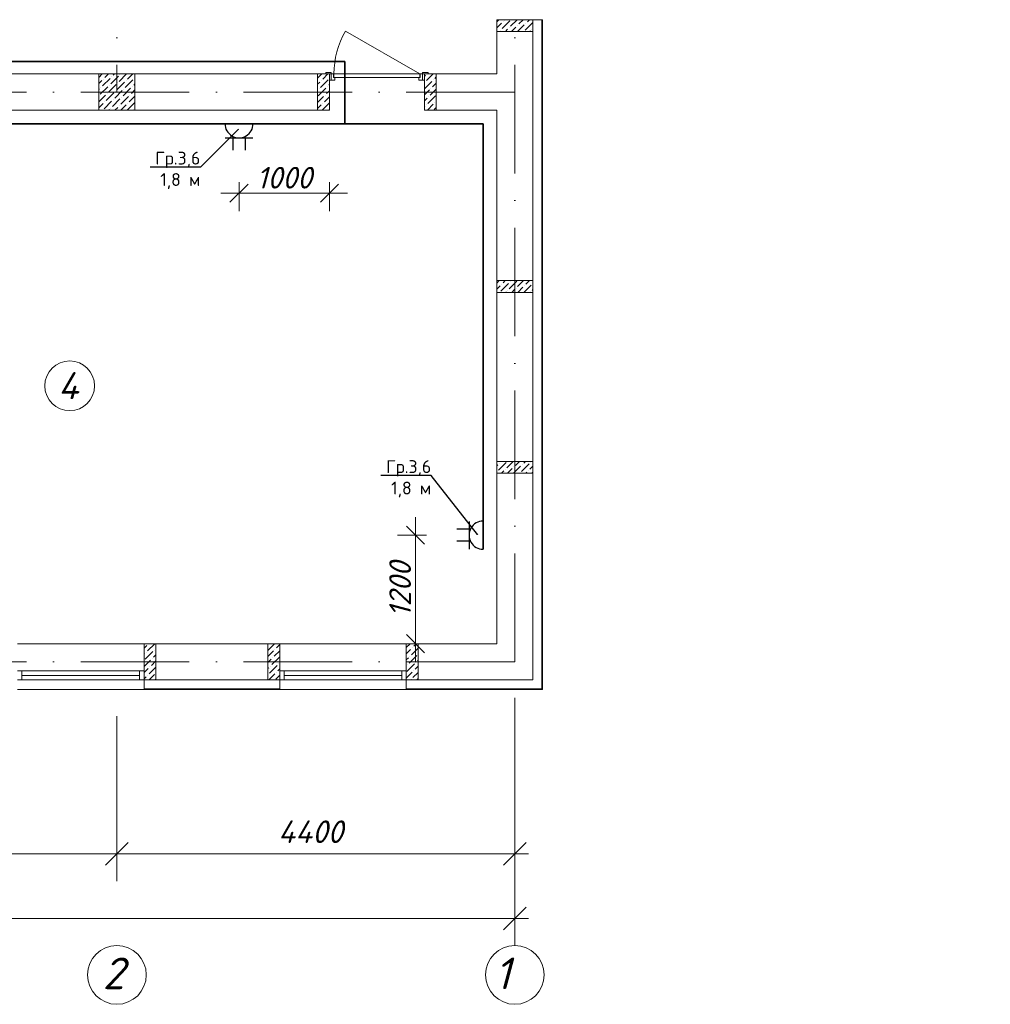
# Model space of a CAD drawing. Header units: millimetres. Extents: x 1114507 to 93926427, y 174473 to 817039.
# Tile 351 of 483: x 1802910 to 1813642, y 763038 to 773925. Entities that reach past the tile are written whole.
import ezdxf
from ezdxf import colors
from ezdxf.entities.mleader import LeaderData, LeaderLine
from ezdxf.math import Vec2, Vec3

# ---------------------------------------------------------------- set-up
doc = ezdxf.new("R2010")
doc.units = ezdxf.units.MM
doc.linetypes.add('ACAD_ISO10W100', pattern=[18, 12, -3, 0, -3])
for name, color, linetype, lineweight in [('Doors', 86, 'Continuous', 13), ('expl', 234, 'Continuous', 13), ('PLAN', 250, 'Continuous', 25), ('размеры', 12, 'Continuous', 15)]:
    doc.layers.add(name, color=color, linetype=linetype, lineweight=lineweight)
doc.layers.add('RAZMERNAR', color=152, linetype='Continuous')
doc.layers.add('ЭО', color=20, linetype='Continuous')
doc.styles.get("Standard").update_dxf_attribs({"font": 'isocpeui.ttf'})
doc.styles.add('X_ISO', font='isocpeui.ttf')
doc.styles.add('Суннат', font='ariali.ttf', dxfattribs={"height": 250})
doc.dimstyles.new('Санжар', dxfattribs={"dimtxt": 240, "dimasz": 200, "dimexe": 200, "dimexo": 200, "dimgap": 50, "dimtad": 1, "dimdec": 0, "dimtxsty": 'Standard', "dimblk": 'OBLIQUE', "dimcen": 2.5, "dimdle": 200, "dimclrd": 152, "dimclre": 152, "dimclrt": 152, "dimadec": 0, "dimazin": 0, "dimtfac": 1, "dimtdec": 0, "dimtmove": 0, "dimatfit": 3, "dimldrblk": 'OBLIQUE', "dimfxl": 0, "dimlwd": 0, "dimlwe": 0, "dimarcsym": 0})

# ---------------------------------------------------------------- blocks, each defined once
blk = doc.blocks.new('blokqav3mak')
at = {"color": 1, "linetype": 'ACAD_ISO10W100', "lineweight": 0, "ltscale": 100}
for p, q in [((1622366, 782425), (1622366, 773125)), ((1626766, 782425), (1626766, 766825)), ((1626766, 773125), (1599766, 773125)), ((1626766, 766825), (1599766, 766825))]:
    blk.add_line(p, q, dxfattribs=at)
at = {"lineweight": 0, "ltscale": 100}
for p, q in [((1626566, 773325), (1626566, 773925)), ((1626966, 766625), (1626966, 773925)), ((1624716, 773325), (1617366, 773325)), ((1624716, 772925), (1624716, 773325)), ((1626566, 773325), (1625766, 773325)), ((1625766, 772925), (1625766, 773325)), ((1624716, 772925), (1617366, 772925)), ((1626566, 772925), (1625766, 772925)), ((1626566, 767025), (1626566, 772925)), ((1626566, 767085), (1626566, 772925)), ((1622666, 767025), (1621266, 767025)), ((1622666, 767025), (1624166, 767025)), ((1622666, 767025), (1622666, 766625)), ((1624166, 767025), (1624166, 766625)), ((1625566, 767025), (1624166, 767025)), ((1625566, 767025), (1626566, 767025)), ((1625566, 767025), (1625566, 766625)), ((1622666, 766625), (1624166, 766625)), ((1625566, 766625), (1626966, 766625)), ((1622666, 766518), (1621266, 766518)), ((1625566, 766518), (1624166, 766518))]:
    blk.add_line(p, q, dxfattribs=at)
at = {"linetype": 'Continuous', "lineweight": 0, "ltscale": 100}
for p, q in [((1626566, 773902, 0), (1626590, 773925, 0)), ((1626566, 773834, 0), (1626619, 773887, 0)), ((1626627, 773828, 0), (1626711, 773912, 0)), ((1626636, 773903, 0), (1626636, 773903, 0)), ((1626652, 773920, 0), (1626657, 773925, 0)), ((1626720, 773853, 0), (1626792, 773925, 0)), ((1626812, 773878, 0), (1626859, 773925, 0)), ((1626880, 773811, 0), (1626964, 773895, 0)), ((1626888, 773887, 0), (1626888, 773887, 0)), ((1626905, 773903, 0), (1626927, 773925, 0)), ((1626610, 773811, 0), (1626610, 773811, 0)), ((1626662, 773795, 0), (1626686, 773819, 0)), ((1626703, 773836, 0), (1626703, 773836, 0)), ((1626729, 773795, 0), (1626779, 773844, 0)), ((1626796, 773861, 0), (1626796, 773861, 0)), ((1626797, 773795, 0), (1626871, 773870, 0)), ((1626931, 773795, 0), (1626939, 773802, 0)), ((1626955, 773819, 0), (1626955, 773819, 0)), ((1622166, 773286), (1622205, 773325)), ((1622166, 773219), (1622198, 773251)), ((1622207, 773192), (1622291, 773276)), ((1622215, 773268), (1622215, 773268)), ((1622232, 773285), (1622272, 773325)), ((1622299, 773217), (1622384, 773302)), ((1622308, 773293), (1622308, 773293)), ((1622325, 773310), (1622340, 773325)), ((1622367, 773150), (1622451, 773234)), ((1622392, 773243), (1622474, 773325)), ((1622400, 773318), (1622400, 773318)), ((1622459, 773175), (1622544, 773260)), ((1622468, 773251), (1622468, 773251)), ((1622485, 773268), (1622542, 773325)), ((1622560, 773276), (1622560, 773276)), ((1624586, 773279, 0), (1624633, 773325, 0)), ((1624586, 773211, 0), (1624609, 773234, 0)), ((1624618, 773175, 0), (1624702, 773260, 0)), ((1624626, 773251, 0), (1624626, 773251, 0)), ((1624643, 773268, 0), (1624700, 773325, 0)), ((1625766, 773296, 0), (1625780, 773310, 0)), ((1625766, 773162, 0), (1625847, 773243, 0)), ((1625772, 773234, 0), (1625772, 773234, 0)), ((1625788, 773251, 0), (1625862, 773325, 0)), ((1625864, 773260, 0), (1625864, 773260, 0)), ((1625881, 773276, 0), (1625896, 773292, 0)), ((1622166, 773152), (1622173, 773158)), ((1622182, 773100), (1622266, 773184)), ((1622190, 773175), (1622190, 773175)), ((1622274, 773125), (1622358, 773209)), ((1622283, 773201), (1622283, 773201)), ((1622342, 773057), (1622426, 773142)), ((1622350, 773133), (1622350, 773133)), ((1622375, 773226), (1622375, 773226)), ((1622434, 773083), (1622518, 773167)), ((1622443, 773158), (1622443, 773158)), ((1622527, 773108), (1622566, 773148)), ((1622535, 773184), (1622535, 773184)), ((1622552, 773201), (1622566, 773215)), ((1624592, 773083, 0), (1624677, 773167, 0)), ((1624601, 773159, 0), (1624601, 773159, 0)), ((1624685, 773108, 0), (1624716, 773139, 0)), ((1624693, 773184, 0), (1624693, 773184, 0)), ((1624710, 773201, 0), (1624716, 773207, 0)), ((1625766, 773094, 0), (1625822, 773150, 0)), ((1625831, 773091, 0), (1625896, 773157, 0)), ((1625839, 773167, 0), (1625839, 773167, 0)), ((1625856, 773184, 0), (1625896, 773224, 0)), ((1622166, 773017), (1622240, 773091)), ((1622224, 772940), (1622308, 773024)), ((1622232, 773015), (1622232, 773015)), ((1622249, 773032), (1622333, 773116)), ((1622257, 773108), (1622257, 773108)), ((1622316, 772965), (1622400, 773049)), ((1622325, 773041), (1622325, 773041)), ((1622409, 772990), (1622493, 773074)), ((1622417, 773066), (1622417, 773066)), ((1622501, 773015), (1622566, 773080)), ((1622510, 773091), (1622510, 773091)), ((1624586, 773009, 0), (1624651, 773074, 0)), ((1624660, 773015, 0), (1624716, 773072, 0)), ((1624668, 773091, 0), (1624668, 773091, 0)), ((1625766, 773027, 0), (1625797, 773058, 0)), ((1625805, 772999, 0), (1625889, 773083, 0)), ((1625814, 773074, 0), (1625814, 773074, 0)), ((1622166, 772950), (1622215, 772999)), ((1622277, 772925), (1622283, 772931)), ((1622299, 772948), (1622299, 772948)), ((1622344, 772925), (1622375, 772956)), ((1622392, 772973), (1622392, 772973)), ((1622411, 772925), (1622468, 772982)), ((1622479, 772925), (1622560, 773007)), ((1622485, 772999), (1622485, 772999)), ((1622552, 772931), (1622552, 772931)), ((1624586, 772942, 0), (1624626, 772982, 0)), ((1624637, 772925, 0), (1624716, 773005, 0)), ((1624643, 772999, 0), (1624643, 772999, 0)), ((1624710, 772931, 0), (1624710, 772931, 0)), ((1625766, 772960, 0), (1625772, 772965, 0)), ((1625788, 772982, 0), (1625788, 772982, 0)), ((1625799, 772925, 0), (1625864, 772990, 0)), ((1625873, 772931, 0), (1625896, 772955, 0)), ((1625881, 773007, 0), (1625881, 773007, 0)), ((1626566, 771013, 0), (1626593, 771040, 0)), ((1626566, 770946, 0), (1626603, 770983, 0)), ((1626612, 770924, 0), (1626696, 771008, 0)), ((1626620, 771000, 0), (1626620, 771000, 0)), ((1626637, 771016, 0), (1626661, 771040, 0)), ((1626704, 770949, 0), (1626788, 771033, 0)), ((1626713, 771025, 0), (1626713, 771025, 0)), ((1626780, 770957, 0), (1626780, 770957, 0)), ((1626797, 770974, 0), (1626863, 771040, 0)), ((1626800, 770910, 0), (1626856, 770966, 0)), ((1626867, 770910, 0), (1626948, 770991, 0)), ((1626873, 770983, 0), (1626873, 770983, 0)), ((1626889, 771000, 0), (1626930, 771040, 0)), ((1626957, 770932, 0), (1626966, 770942, 0)), ((1626965, 771008, 0), (1626965, 771008, 0)), ((1626665, 770910, 0), (1626671, 770915, 0)), ((1626687, 770932, 0), (1626687, 770932, 0)), ((1626733, 770910, 0), (1626763, 770941, 0)), ((1626940, 770915, 0), (1626940, 770915, 0)), ((1626566, 768993, 0), (1626578, 769004, 0)), ((1626586, 768945, 0), (1626671, 769030, 0)), ((1626595, 769021, 0), (1626595, 769021, 0)), ((1626612, 769038, 0), (1626614, 769040, 0)), ((1626679, 768971, 0), (1626748, 769040, 0)), ((1626753, 768910, 0), (1626830, 768987, 0)), ((1626772, 768996, 0), (1626816, 769040, 0)), ((1626839, 768928, 0), (1626923, 769013, 0)), ((1626847, 769004, 0), (1626847, 769004, 0)), ((1626864, 769021, 0), (1626883, 769040, 0)), ((1626932, 768954, 0), (1626966, 768989, 0)), ((1626940, 769030, 0), (1626940, 769030, 0)), ((1626569, 768928, 0), (1626569, 768928, 0)), ((1626618, 768910, 0), (1626645, 768937, 0)), ((1626662, 768954, 0), (1626662, 768954, 0)), ((1626686, 768910, 0), (1626738, 768962, 0)), ((1626755, 768979, 0), (1626755, 768979, 0)), ((1626822, 768912, 0), (1626822, 768912, 0)), ((1626888, 768910, 0), (1626898, 768920, 0)), ((1626915, 768937, 0), (1626915, 768937, 0)), ((1626955, 768910, 0), (1626966, 768921, 0)), ((1622705, 766945, 0), (1622785, 767025, 0)), ((1624038, 766954, 0), (1624109, 767025, 0)), ((1625566, 766982, 0), (1625610, 767025, 0)), ((1625648, 766996, 0), (1625677, 767025, 0)), ((1622666, 766974, 0), (1622697, 767004, 0)), ((1622680, 766853, 0), (1622764, 766937, 0)), ((1622688, 766929, 0), (1622688, 766929, 0)), ((1622713, 767021, 0), (1622713, 767021, 0)), ((1622781, 766954, 0), (1622781, 766954, 0)), ((1624036, 766885, 0), (1624097, 766945, 0)), ((1624105, 766886, 0), (1624166, 766948, 0)), ((1624114, 766962, 0), (1624114, 766962, 0)), ((1624130, 766979, 0), (1624166, 767015, 0)), ((1625566, 766914, 0), (1625614, 766962, 0)), ((1625623, 766903, 0), (1625696, 766977, 0)), ((1625631, 766979, 0), (1625631, 766979, 0)), ((1622666, 766907, 0), (1622671, 766912, 0)), ((1622666, 766772, 0), (1622739, 766844, 0)), ((1622747, 766785, 0), (1622796, 766835, 0)), ((1622756, 766861, 0), (1622756, 766861, 0)), ((1622772, 766878, 0), (1622796, 766902, 0)), ((1624036, 766818, 0), (1624071, 766853, 0)), ((1624080, 766794, 0), (1624164, 766878, 0)), ((1624088, 766870, 0), (1624088, 766870, 0)), ((1625566, 766847, 0), (1625589, 766870, 0)), ((1625597, 766811, 0), (1625682, 766895, 0)), ((1625606, 766886, 0), (1625606, 766886, 0)), ((1625673, 766819, 0), (1625673, 766819, 0)), ((1625690, 766836, 0), (1625696, 766842, 0)), ((1622666, 766705, 0), (1622713, 766752, 0)), ((1622722, 766693, 0), (1622796, 766767, 0)), ((1622730, 766769, 0), (1622730, 766769, 0)), ((1624036, 766750, 0), (1624046, 766760, 0)), ((1624055, 766701, 0), (1624139, 766785, 0)), ((1624063, 766777, 0), (1624063, 766777, 0)), ((1624130, 766710, 0), (1624130, 766710, 0)), ((1624147, 766726, 0), (1624166, 766746, 0)), ((1624156, 766802, 0), (1624156, 766802, 0)), ((1625566, 766645, 0), (1625631, 766710, 0)), ((1625572, 766718, 0), (1625656, 766802, 0)), ((1625580, 766794, 0), (1625580, 766794, 0)), ((1625639, 766651, 0), (1625696, 766708, 0)), ((1625648, 766726, 0), (1625648, 766726, 0)), ((1625665, 766743, 0), (1625696, 766775, 0)), ((1622666, 766637, 0), (1622688, 766659, 0)), ((1622705, 766676, 0), (1622705, 766676, 0)), ((1622722, 766625, 0), (1622781, 766684, 0)), ((1622789, 766625, 0), (1622796, 766633, 0)), ((1624038, 766684, 0), (1624038, 766684, 0)), ((1624046, 766625, 0), (1624114, 766693, 0)), ((1624122, 766634, 0), (1624166, 766678, 0)), ((1625623, 766634, 0), (1625623, 766634, 0)), ((1625681, 766625, 0), (1625696, 766640, 0))]:
    blk.add_line(p, q, dxfattribs=at)
at = {"color": 252, "lineweight": 0, "ltscale": 100}
for p, q in [((1626966, 773925), (1627073, 773925)), ((1627073, 766518), (1627073, 773925)), ((1622666, 766625), (1622666, 766518)), ((1624166, 766625), (1624166, 766518)), ((1625566, 766625), (1625566, 766518)), ((1622666, 766518), (1624166, 766518)), ((1625566, 766518), (1627073, 766518))]:
    blk.add_line(p, q, dxfattribs=at)
at = {"color": 32, "lineweight": 0, "ltscale": 100}
for p, q in [((1627066, 766525), (1627066, 773925)), ((1622666, 766525), (1624166, 766525)), ((1625566, 766525), (1627066, 766525))]:
    blk.add_line(p, q, dxfattribs=at)
at = {"color": 5, "lineweight": 0}
for p, q in [((1621266, 766725), (1621316, 766725)), ((1622616, 766725), (1621316, 766725)), ((1621316, 766725), (1621316, 766625)), ((1622666, 766725), (1622616, 766725)), ((1622616, 766725), (1622616, 766625)), ((1622666, 766625), (1622666, 766725)), ((1624166, 766725), (1624216, 766725)), ((1624166, 766625), (1624166, 766725)), ((1625516, 766725), (1624216, 766725)), ((1624216, 766725), (1624216, 766625)), ((1625566, 766725), (1625516, 766725)), ((1625516, 766725), (1625516, 766625)), ((1625566, 766625), (1625566, 766725)), ((1621316, 766625), (1621266, 766625)), ((1622616, 766675), (1621316, 766675)), ((1622616, 766625), (1621316, 766625)), ((1622616, 766625), (1622666, 766625)), ((1624216, 766625), (1624166, 766625)), ((1625516, 766675), (1624216, 766675)), ((1625516, 766625), (1624216, 766625)), ((1625516, 766625), (1625566, 766625))]:
    blk.add_line(p, q, dxfattribs=at)
at = {"color": 0, "linetype": 'ByBlock', "lineweight": 0}
for p, q in [((1622491, 764826), (1622241, 764576)), ((1622241, 764576), (1622491, 764826)), ((1626641, 764576), (1626891, 764826)), ((1626641, 763862), (1626891, 764112))]:
    blk.add_line(p, q, dxfattribs=at)
at = {"layer": 'Doors', "lineweight": 0}
for p, q in [((1625716, 773325), (1624894, 773800)), ((1624736, 773340), (1624676, 773340)), ((1624676, 773340), (1624676, 773325)), ((1624736, 773325), (1624736, 773340)), ((1625806, 773340), (1625746, 773340)), ((1625746, 773340), (1625746, 773325)), ((1625806, 773325), (1625806, 773340)), ((1624676, 773325), (1624736, 773325)), ((1624736, 773325), (1624716, 773325)), ((1624716, 773325), (1624716, 773255)), ((1624716, 773255), (1624736, 773255)), ((1624736, 773255), (1624736, 773325)), ((1624736, 773325), (1624761, 773325)), ((1624736, 773255), (1624736, 773325)), ((1624776, 773255), (1624736, 773255)), ((1624761, 773325), (1624761, 773285)), ((1624761, 773285), (1624776, 773285)), ((1625716, 773325), (1624766, 773325)), ((1624766, 773325), (1624766, 773285)), ((1624766, 773285), (1625716, 773285)), ((1624776, 773285), (1624776, 773255)), ((1625706, 773285), (1625706, 773255)), ((1625721, 773285), (1625706, 773285)), ((1625706, 773255), (1625746, 773255)), ((1625716, 773285), (1625716, 773325)), ((1625746, 773325), (1625721, 773325)), ((1625721, 773325), (1625721, 773285)), ((1625746, 773255), (1625746, 773325)), ((1625746, 773255), (1625746, 773325)), ((1625746, 773325), (1625766, 773325)), ((1625746, 773325), (1625806, 773325)), ((1625766, 773255), (1625746, 773255)), ((1625766, 773325), (1625766, 773255))]:
    blk.add_line(p, q, dxfattribs=at)
blk.add_arc((1625716, 773325), 950, 150, 180, dxfattribs=at)
at = {"layer": 'PLAN', "color": 158, "lineweight": 0}
for centre in [(1622366, 763363), (1626766, 763363)]:
    blk.add_circle(centre, 325, dxfattribs=at)
at = {"layer": 'RAZMERNAR', "lineweight": 0, "ltscale": 100}
for p, q in [((1626766, 766425), (1626766, 763687)), ((1626766, 766425), (1626766, 764401)), ((1622366, 766225), (1622366, 764401)), ((1622366, 766225), (1622366, 764401)), ((1622516, 764701), (1617016, 764701)), ((1626916, 764701), (1622216, 764701)), ((1626916, 763987), (1599616, 763987))]:
    blk.add_line(p, q, dxfattribs=at)
at = {"layer": 'размеры', "lineweight": 0, "ltscale": 5}
for p, q in [((1626566, 773925), (1626566, 773795)), ((1626966, 773925), (1626566, 773925)), ((1626966, 773795), (1626966, 773925)), ((1626566, 773795), (1626966, 773795)), ((1622566, 773325), (1622166, 773325)), ((1622166, 773325), (1622166, 772925)), ((1622566, 772925), (1622566, 773325)), ((1624586, 773325), (1624716, 773325)), ((1624586, 772925), (1624586, 773325)), ((1624716, 773325), (1624716, 772925)), ((1625896, 773325), (1625766, 773325)), ((1625766, 773325), (1625766, 772925)), ((1625896, 772925), (1625896, 773325)), ((1622166, 772925), (1622566, 772925)), ((1624716, 772925), (1624586, 772925)), ((1625766, 772925), (1625896, 772925)), ((1626566, 770910), (1626566, 771040)), ((1626566, 771040), (1626966, 771040)), ((1626966, 771040), (1626566, 771040)), ((1626566, 771040), (1626566, 770910)), ((1626966, 771040), (1626966, 770910)), ((1626966, 770910), (1626966, 771040)), ((1626966, 770910), (1626566, 770910)), ((1626566, 770910), (1626966, 770910)), ((1626566, 768910), (1626566, 769040)), ((1626566, 769040), (1626966, 769040)), ((1626966, 769040), (1626566, 769040)), ((1626566, 769040), (1626566, 768910)), ((1626966, 769040), (1626966, 768910)), ((1626966, 768910), (1626966, 769040)), ((1626966, 768910), (1626566, 768910)), ((1626566, 768910), (1626966, 768910)), ((1622796, 767025), (1622666, 767025)), ((1622666, 767025), (1622666, 766625)), ((1622796, 766625), (1622796, 767025)), ((1624166, 767025), (1624036, 767025)), ((1624036, 767025), (1624036, 766625)), ((1624166, 766625), (1624166, 767025)), ((1625696, 767025), (1625566, 767025)), ((1625566, 767025), (1625566, 766625)), ((1625696, 766625), (1625696, 767025)), ((1622666, 766625), (1622796, 766625)), ((1624036, 766625), (1624166, 766625)), ((1625566, 766625), (1625696, 766625))]:
    blk.add_line(p, q, dxfattribs=at)
at = {"layer": 'PLAN', "lineweight": 0}
for s, p in [('2', (1622209, 763205)), ('1', (1626544, 763205))]:
    blk.add_text(s, height=350, dxfattribs=at).set_placement(p)
at = {"layer": 'RAZMERNAR', "lineweight": 0}
blk.add_text('4400', height=250, dxfattribs=at).set_placement((1624148, 764821))
blk = doc.blocks.new('ауцп')
at = {"color": 152, "lineweight": 30, "ltscale": 60, "true_color": 0x006edd}
blk.add_line((3357036.7, 1654646.7), (3357036.7, 1654921), dxfattribs=at)
at = {"layer": 'ЭО', "color": 152, "lineweight": 30, "ltscale": 10, "true_color": 0x006edd}
for p, q in [((3356896.4, 1654643.7), (3356896.4, 1654923.7)), ((3357036.7, 1654844.3), (3357158.3, 1654844.3)), ((3357036.7, 1654722.9), (3357158.3, 1654722.9))]:
    blk.add_line(p, q, dxfattribs=at)
blk.add_arc((3356896.7, 1654783.7), 140, 269.89639, 90.10361, dxfattribs=at)
blk = doc.blocks.new('_Oblique')
at = {"color": 0, "linetype": 'ByBlock', "lineweight": -2}
blk.add_line((-0.5, -0.5), (0.5, 0.5), dxfattribs=at)
blk = doc.blocks.new('*D1860')
at = {"color": 152, "linetype": 'Continuous', "lineweight": 0, "ltscale": 100, "transparency": 16777216}
for p, q in [((1807286, 766825), (1807286, 768425)), ((1807406, 768225), (1807086, 768225)), ((1807406, 767025), (1807086, 767025))]:
    blk.add_line(p, q, dxfattribs=at)
at = {"layer": 'Defpoints', "color": 0, "lineweight": 35, "ltscale": 100, "transparency": 16777216}
for p in [(1807286, 768225), (1808185, 768225), (1808185, 767025)]:
    blk.add_point(p, dxfattribs=at)
at = {"color": 152, "lineweight": 0, "ltscale": 100, "transparency": 16777216, "xscale": 200, "yscale": 200, "zscale": 200}
for p, rotation in [((1807286, 768225), 90), ((1807286, 767025), 270)]:
    blk.add_blockref('_Oblique', p, dxfattribs=dict(at, rotation=rotation))
at = {"color": 152, "lineweight": 35, "ltscale": 100, "transparency": 16777216, "insert": (1807116, 767625), "char_height": 240, "attachment_point": 5, "rotation": 90, "bg_fill": 3, "box_fill_scale": 1.1, "bg_fill_color": 256, "bg_fill_true_color": 13158600, "bg_fill_transparency": 0}
blk.add_mtext('1200', dxfattribs=at)
blk = doc.blocks.new('*D1861')
at = {"color": 152, "linetype": 'Continuous', "lineweight": 0, "ltscale": 100, "transparency": 16777216}
for p, q in [((1805335, 772128), (1805335, 771808)), ((1806335, 772128), (1806335, 771808)), ((1806535, 772008), (1805135, 772008))]:
    blk.add_line(p, q, dxfattribs=at)
at = {"layer": 'Defpoints', "color": 0, "lineweight": 35, "ltscale": 100, "transparency": 16777216}
for p in [(1805335, 772925), (1806335, 772925), (1805335, 772008)]:
    blk.add_point(p, dxfattribs=at)
at = {"color": 152, "lineweight": 0, "ltscale": 100, "transparency": 16777216, "xscale": 200, "yscale": 200, "zscale": 200, "rotation": 180}
blk.add_blockref('_Oblique', (1805335, 772008), dxfattribs=at)
at = {"color": 152, "lineweight": 0, "ltscale": 100, "transparency": 16777216, "xscale": 200, "yscale": 200, "zscale": 200}
blk.add_blockref('_Oblique', (1806335, 772008), dxfattribs=at)
at = {"color": 152, "lineweight": 35, "ltscale": 100, "transparency": 16777216, "insert": (1805835, 772178), "char_height": 240, "attachment_point": 5, "bg_fill": 3, "box_fill_scale": 1.1, "bg_fill_color": 256, "bg_fill_true_color": 13158600, "bg_fill_transparency": 0}
blk.add_mtext('1000', dxfattribs=at)
blk = doc.blocks.new('_Dot')
at = {"color": 0, "linetype": 'ByBlock', "lineweight": -2}
blk.add_line((-0.5, 0), (-1, 0), dxfattribs=at)
at = {"color": 0, "linetype": 'ByBlock', "const_width": 0.5}
blk.add_lwpolyline([(-0.25, 0, 1), (0.25, 0, 1)], format="xyb", close=True, dxfattribs=at)

msp = doc.modelspace()

# ---------------------------------------------------------------- linework, layer by layer
at = {"color": 0, "lineweight": 35, "ltscale": 100}
for p, q in [((1806504, 773464.1), (1784434.7, 773464.1)), ((1808034.7, 772775.1), (1799134.7, 772775.1)), ((1808034.7, 768069.1), (1808034.7, 772775.1))]:
    msp.add_line(p, q, dxfattribs=at)
at = {"layer": 'expl', "lineweight": 0}
msp.add_circle((1803462.5, 769877), 275.1, dxfattribs=at)

# ---------------------------------------------------------------- block references
at = {"color": 0}
msp.add_blockref('blokqav3mak', (181618.3, 0), dxfattribs=at)
at = {"lineweight": 30, "xscale": 1.114080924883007, "yscale": 1.114080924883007, "zscale": 1.114080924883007}
for p, rotation in [((-38228.3, 4512629.4), 270), ((5547888.9, 2611788.1), 180)]:
    msp.add_blockref('ауцп', p, dxfattribs=dict(at, rotation=rotation))

# ---------------------------------------------------------------- texts
at = {"lineweight": 0, "insert": (1803558.9, 769728.3), "char_height": 300, "width": 349.19, "attachment_point": 9}
msp.add_mtext('4', dxfattribs=at)
at = {"color": 0, "insert": (1658556.4, 769145.4), "char_height": 200, "width": 5434.652, "attachment_point": 1, "style": 'Суннат'}
msp.add_mtext('\\pi1694.65184;{\\fISOCPEUR|b0|i0|c204|p34;\\LВвод от солнечных панелей к \\fISOCPEUR|b0|i0|c0|p34;\\P\\pi3194.65184;\\fISOCPEUR|b0|i0|c204|p34;инвертор с крыши }', dxfattribs=at)

# ---------------------------------------------------------------- next in the draw order: dimensions: what is measured, and where the dimension line sits
at = {"color": 0, "lineweight": 35, "ltscale": 100}
for base, p1, p2, angle, picture, middle in [((1805334.7, 772007.9), (1806334.7, 772925.1), (1805334.7, 772925.1), 180, '*D1861', (1805834.7, 772177.9)), ((1807285.7, 768225.1), (1808184.7, 767025.1), (1808184.7, 768225.1), 270, '*D1860', (1807115.7, 767625.1))]:
    dim = msp.add_linear_dim(base=base, p1=p1, p2=p2, angle=angle, dimstyle='Санжар', override={"dimfxl": 120, "dimfxlon": 1, "dimtfill": 1, "dimarcsym": 1}, dxfattribs=at)
    dim.commit()
    dim.dimension.update_dxf_attribs({"geometry": picture, "text_midpoint": middle})

# ---------------------------------------------------------------- next in the draw order: linework, layer by layer
msp.add_line((1806504, 772775.1), (1806504, 773464.1), dxfattribs=at)

# ---------------------------------------------------------------- next in the draw order: leaders
at = {"lineweight": 0}
ml = msp.add_multileader_mtext('Standard', dxfattribs=at)
ml.set_content('{\\fISOCPEUR|b0|i0|c204|p34;Гр.3,6\\P1,8 м}', color=256, style='X_ISO')
ml.set_leader_properties()
ml.set_arrow_properties(name='DOT')
ml.build(insert=Vec2(0, 0))
ml.multileader.update_dxf_attribs({"text_left_attachment_type": 6, "text_right_attachment_type": 6, "dogleg_length": 0.36, "arrow_head_size": 5.68})
ctx = ml.context
ctx.base_point, ctx.char_height, ctx.arrow_head_size, ctx.landing_gap_size, ctx.plane_origin = Vec3(1804444.8, 772294.8), 142.116, 5.68, 0.568, Vec3(1806514, 772438.6)
ctx.left_attachment, ctx.right_attachment, ctx.text_align_type = 6, 6, 2
notes = []
notes.append((ctx, [(0, (1, 1, 0), (1804908.2, 772294.8), (-1, 0), 0.36, [(0, [(1805330.4, 772715.6)], 0, [])])]))
ctx.mtext.insert, ctx.mtext.rotation, ctx.mtext.width, ctx.mtext.alignment, ctx.mtext.flow_direction = Vec3(1804907.2, 772465.3), 6.2831853, 1220.836, 3, 5
ml = msp.add_multileader_mtext('Standard', dxfattribs=at)
ml.set_content('{\\fISOCPEUR|b0|i0|c204|p34;Гр.3,6\\P1,8 м}', color=256, style='X_ISO')
ml.set_leader_properties()
ml.set_arrow_properties(name='DOT')
ml.build(insert=Vec2(0, 0))
ml.multileader.update_dxf_attribs({"text_left_attachment_type": 6, "text_right_attachment_type": 6, "dogleg_length": 0.36, "arrow_head_size": 5.68})
ctx = ml.context
ctx.base_point, ctx.char_height, ctx.arrow_head_size, ctx.landing_gap_size, ctx.plane_origin = Vec3(1806997.6, 768883.7), 142.116, 5.68, 0.568, Vec3(1809066.8, 769027.5)
ctx.left_attachment, ctx.right_attachment, ctx.text_align_type = 6, 6, 2
notes.append((ctx, [(0, (1, 1, 0), (1807460.9, 768883.7), (-1, 0), 0.36, [(0, [(1807976.7, 768228.7)], 0, [])])]))
ctx.mtext.insert, ctx.mtext.rotation, ctx.mtext.width, ctx.mtext.alignment, ctx.mtext.flow_direction = Vec3(1807460, 769054.2), 6.2831853, 1220.836, 3, 5
for ctx, leaders in notes:
    for number, flags, end, landing, length, lines in leaders:
        leader = LeaderData()
        leader.index, (leader.has_last_leader_line, leader.has_dogleg_vector, leader.attachment_direction) = number, flags
        leader.last_leader_point, leader.dogleg_vector, leader.dogleg_length = Vec3(end), Vec3(landing), length
        for number, points, colour, breaks in lines:
            line = LeaderLine()
            line.index, line.vertices, line.color, line.breaks = number, Vec3.list(points), colors.encode_raw_color(colour), breaks
            leader.lines.append(line)
        ctx.leaders.append(leader)

doc.saveas('drawing.dxf')
